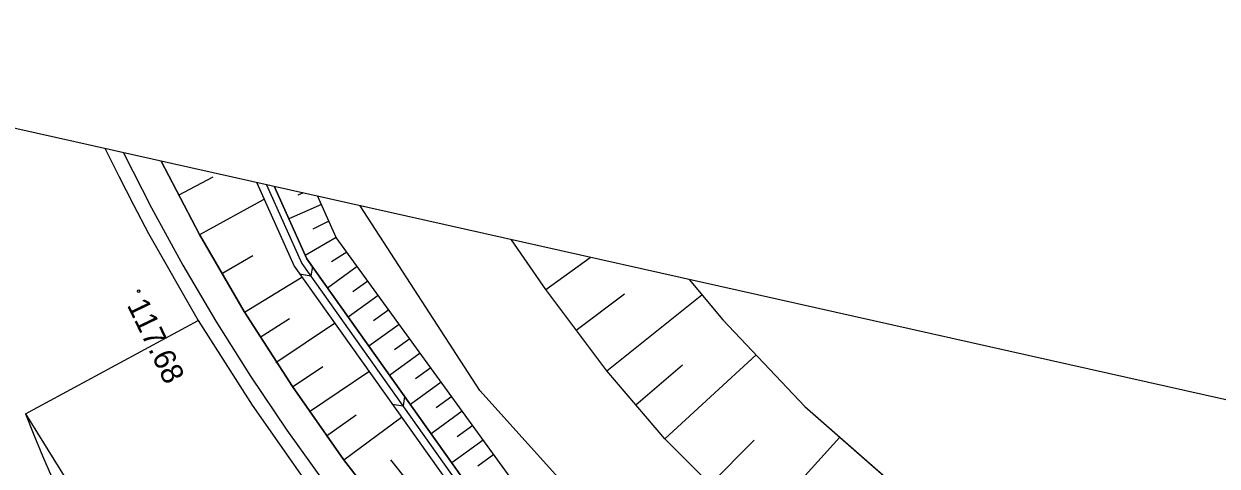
# Model space of a CAD drawing. Extents: x 6424617 to 6425697, y 5665845 to 5667190.
# Drawn here: x 6425330.11 to 6425370.87, y 5667047.48 to 5667062.6 of the extents above; entities that cross this region are included whole.
import ezdxf

# ---------------------------------------------------------------- set-up
doc = ezdxf.new("R2010")
doc.units = 0
for name, color, linetype in [('Warstwa 2', 7, 'Continuous'), ('Warstwa 20', 7, 'Continuous'), ('Warstwa 21', 7, 'Continuous'), ('Warstwa 25', 7, 'Continuous'), ('Warstwa 6', 7, 'Continuous'), ('Warstwa 63', 7, 'Continuous'), ('Warstwa 8', 7, 'Continuous'), ('Warstwa 9', 7, 'Continuous')]:
    doc.layers.add(name, color=color, linetype=linetype)

msp = doc.modelspace()

# ---------------------------------------------------------------- linework, layer by layer
at = {"layer": 'Warstwa 2'}
msp.add_lwpolyline([(6425415.848, 5667022.904), (6425413.014, 5667031.578), (6425398.506, 5667028.098), (6425388.493, 5667027.569), (6425378.357, 5667029.052), (6425368.849, 5667032.115), (6425360.306, 5667036.541), (6425352.393, 5667042.606), (6425345.686, 5667050.059), (6425341.602, 5667056.373)], dxfattribs=at)
at = {"layer": 'Warstwa 20'}
for points in [[(6425334.803, 5667057.898), (6425336.111, 5667055.4), (6425337.641, 5667052.765), (6425339.283, 5667050.197), (6425341.035, 5667047.703), (6425342.892, 5667045.288), (6425344.853, 5667042.954), (6425346.912, 5667040.708), (6425349.067, 5667038.553), (6425351.313, 5667036.493), (6425353.293, 5667034.789), (6425355.336, 5667033.162), (6425357.439, 5667031.613), (6425359.599, 5667030.144), (6425361.813, 5667028.758), (6425364.078, 5667027.457), (6425366.391, 5667026.243), (6425368.748, 5667025.117), (6425371.145, 5667024.081)], [(6425426.154, 5667037.416), (6425425.11, 5667036.57), (6425416.37, 5667031.8), (6425412.82, 5667030.22), (6425405.73, 5667027.76), (6425398.7, 5667026.71), (6425389.8, 5667026.25), (6425380.84, 5667026.66), (6425372.41, 5667029.2), (6425363.01, 5667033.38), (6425354.67, 5667039.07), (6425347.24, 5667046.39), (6425340.78, 5667055.29), (6425340.154, 5667056.698)], [(6425419.317, 5667038.949), (6425418.431, 5667038.419), (6425414.322, 5667036.436), (6425408.231, 5667034.315), (6425402.777, 5667032.893), (6425396.729, 5667031.966), (6425390.529, 5667031.694), (6425385.317, 5667031.988), (6425379.417, 5667032.906), (6425373.901, 5667034.355), (6425369.112, 5667036.157), (6425364.576, 5667038.412), (6425360.101, 5667041.246), (6425355.111, 5667045.291), (6425352.009, 5667048.415), (6425350.027, 5667050.731), (6425347.939, 5667053.52), (6425346.768, 5667055.215)]]:
    msp.add_lwpolyline(points, dxfattribs=at)
at = {"layer": 'Warstwa 21'}
msp.add_line((6425343.27, 5667046.908), (6425342.65, 5667047.692), dxfattribs=at)
for points in [[(6425338.07, 5667057.165), (6425339.34, 5667054.315), (6425345.877, 5667045.114), (6425353.516, 5667037.754), (6425362.341, 5667031.802), (6425371.949, 5667027.628), (6425380.75, 5667025.298), (6425389.917, 5667024.402), (6425398.977, 5667024.829), (6425400.846, 5667025.116), (6425406.21, 5667025.939), (6425417.18, 5667030.172), (6425426.161, 5667035.051), (6425428.488, 5667036.893)], [(6425427.865, 5667037.033), (6425425.888, 5667035.466), (6425416.958, 5667030.616), (6425406.078, 5667026.421), (6425398.926, 5667025.33), (6425389.926, 5667024.912), (6425380.839, 5667025.787), (6425372.108, 5667028.095), (6425362.59, 5667032.248), (6425353.833, 5667038.148), (6425346.252, 5667045.437), (6425339.775, 5667054.567), (6425338.677, 5667057.029)], [(6425352.834, 5667053.855), (6425353.989, 5667052.483), (6425356.784, 5667049.517), (6425361.844, 5667045.084), (6425366.702, 5667041.707), (6425368.146, 5667040.841), (6425373.672, 5667038.521), (6425378.007, 5667037.188), (6425382.736, 5667036.181), (6425387.572, 5667035.607), (6425391.3, 5667035.468), (6425394.149, 5667035.539), (6425398.969, 5667036.01), (6425403.383, 5667036.839), (6425406.688, 5667037.718), (6425408.423, 5667038.273), (6425411.716, 5667039.504), (6425413.349, 5667040.287)]]:
    msp.add_lwpolyline(points, dxfattribs=at)
at = {"layer": 'Warstwa 25'}
msp.add_circle((6425334.033, 5667053.462), 0.045, dxfattribs=at)
at = {"layer": 'Warstwa 6'}
msp.add_lwpolyline([(6425333.519, 5667058.186), (6425334.472, 5667056.307), (6425335.54, 5667054.353), (6425336.667, 5667052.433), (6425337.854, 5667050.549), (6425339.097, 5667048.702), (6425340.397, 5667046.894)], dxfattribs=at)
at = {"layer": 'Warstwa 63'}
msp.add_lwpolyline([(6425341.164, 5665895.978), (6425588.9, 5667000.928), (6424898.307, 5667155.763), (6424650.57, 5666050.814)], close=True, dxfattribs=at)
at = {"layer": 'Warstwa 8'}
for p, q in [((6425332.891, 5667058.327), (6425333.354, 5667057.385)), ((6425333.354, 5667057.385), (6425333.854, 5667056.406)), ((6425333.854, 5667056.406), (6425334.369, 5667055.435)), ((6425334.369, 5667055.435), (6425336.069, 5667052.454)), ((6425352.834, 5667053.855), (6425353.989, 5667052.483)), ((6425330.166, 5667049.269), (6425336.069, 5667052.454)), ((6425330.166, 5667049.269), (6425336.069, 5667052.454)), ((6425336.069, 5667052.454), (6425337.907, 5667049.556)), ((6425353.989, 5667052.483), (6425356.784, 5667049.517)), ((6425337.907, 5667049.556), (6425339.879, 5667046.748)), ((6425330.166, 5667049.269), (6425331.543, 5667047.041)), ((6425330.166, 5667049.269), (6425330.452, 5667048.548)), ((6425356.784, 5667049.517), (6425361.844, 5667045.084)), ((6425330.452, 5667048.548), (6425330.749, 5667047.832)), ((6425330.749, 5667047.832), (6425331.056, 5667047.12))]:
    msp.add_line(p, q, dxfattribs=at)
at = {"layer": 'Warstwa 9'}
for p, q in [((6425335.392, 5667056.738), (6425336.574, 5667057.363)), ((6425338.405, 5667057.09), (6425339.612, 5667054.406)), ((6425336.117, 5667055.391), (6425338.32, 5667056.604)), ((6425339.631, 5667056.815), (6425339.469, 5667056.743)), ((6425340.276, 5667056.423), (6425339.167, 5667055.93)), ((6425340.528, 5667055.856), (6425339.987, 5667055.581)), ((6425340.78, 5667055.29), (6425339.724, 5667054.681)), ((6425336.871, 5667054.059), (6425337.937, 5667054.676)), ((6425341.139, 5667054.796), (6425340.622, 5667054.46)), ((6425347.939, 5667053.52), (6425349.458, 5667054.612)), ((6425339.53, 5667054.048), (6425339.912, 5667053.982)), ((6425339.612, 5667054.406), (6425346.128, 5667045.216)), ((6425339.966, 5667054.298), (6425339.912, 5667053.982)), ((6425341.498, 5667054.301), (6425340.485, 5667053.566)), ((6425337.653, 5667052.745), (6425339.608, 5667053.937)), ((6425341.857, 5667053.806), (6425341.348, 5667053.437)), ((6425342.216, 5667053.312), (6425341.192, 5667052.57)), ((6425348.983, 5667052.125), (6425350.624, 5667053.372)), ((6425350.027, 5667050.731), (6425353.276, 5667053.331)), ((6425342.574, 5667052.818), (6425342.06, 5667052.444)), ((6425338.187, 5667051.884), (6425339.189, 5667052.526)), ((6425338.72, 5667051.021), (6425340.724, 5667052.367)), ((6425342.933, 5667052.323), (6425341.899, 5667051.573)), ((6425343.292, 5667051.828), (6425342.772, 5667051.452)), ((6425343.651, 5667051.334), (6425342.606, 5667050.576)), ((6425352.009, 5667048.415), (6425355.121, 5667051.282)), ((6425339.292, 5667050.184), (6425340.327, 5667050.878)), ((6425344.01, 5667050.84), (6425343.485, 5667050.459)), ((6425351.018, 5667049.573), (6425352.608, 5667050.94)), ((6425339.864, 5667049.345), (6425341.9, 5667050.712)), ((6425344.369, 5667050.346), (6425343.313, 5667049.58)), ((6425342.69, 5667049.6), (6425343.065, 5667049.536)), ((6425343.119, 5667049.854), (6425343.065, 5667049.536)), ((6425344.728, 5667049.852), (6425344.197, 5667049.466)), ((6425340.447, 5667048.515), (6425341.463, 5667049.233)), ((6425341.041, 5667047.695), (6425343.007, 5667049.154)), ((6425345.087, 5667049.357), (6425344.02, 5667048.583)), ((6425345.445, 5667048.862), (6425344.909, 5667048.474)), ((6425345.804, 5667048.368), (6425344.727, 5667047.587)), ((6425353.56, 5667046.853), (6425355.056, 5667048.364)), ((6425355.111, 5667045.291), (6425357.983, 5667048.467)), ((6425346.163, 5667047.874), (6425345.622, 5667047.481))]:
    msp.add_line(p, q, dxfattribs=at)
for points in [[(6425371.145, 5667024.081), (6425368.748, 5667025.117), (6425366.391, 5667026.243), (6425364.078, 5667027.457), (6425361.813, 5667028.758), (6425359.599, 5667030.144), (6425357.439, 5667031.613), (6425355.336, 5667033.162), (6425353.293, 5667034.789), (6425351.313, 5667036.493), (6425349.067, 5667038.553), (6425346.912, 5667040.708), (6425344.853, 5667042.954), (6425342.892, 5667045.288), (6425341.035, 5667047.703), (6425339.283, 5667050.197), (6425337.641, 5667052.765), (6425336.111, 5667055.4), (6425334.803, 5667057.898)], [(6425338.07, 5667057.165), (6425339.34, 5667054.315), (6425345.877, 5667045.114), (6425353.516, 5667037.754), (6425362.341, 5667031.802), (6425371.949, 5667027.628), (6425380.75, 5667025.298), (6425389.917, 5667024.402), (6425398.977, 5667024.829), (6425400.846, 5667025.116), (6425406.21, 5667025.939), (6425417.18, 5667030.172), (6425426.161, 5667035.051), (6425428.488, 5667036.893)], [(6425338.07, 5667057.165), (6425339.34, 5667054.315), (6425345.877, 5667045.114), (6425353.516, 5667037.754), (6425362.341, 5667031.802), (6425371.949, 5667027.628), (6425380.75, 5667025.298), (6425389.917, 5667024.402), (6425398.977, 5667024.829), (6425400.846, 5667025.116), (6425406.21, 5667025.939), (6425417.18, 5667030.172), (6425426.161, 5667035.051), (6425428.488, 5667036.893)], [(6425427.865, 5667037.033), (6425425.888, 5667035.466), (6425416.958, 5667030.616), (6425406.078, 5667026.421), (6425398.926, 5667025.33), (6425389.926, 5667024.912), (6425380.839, 5667025.787), (6425372.108, 5667028.095), (6425362.59, 5667032.248), (6425353.833, 5667038.148), (6425346.252, 5667045.437), (6425339.775, 5667054.567), (6425338.677, 5667057.029)], [(6425338.677, 5667057.029), (6425339.775, 5667054.567), (6425346.252, 5667045.437), (6425353.833, 5667038.148), (6425362.59, 5667032.248), (6425372.108, 5667028.095), (6425380.839, 5667025.787), (6425389.926, 5667024.912), (6425398.926, 5667025.33), (6425406.078, 5667026.421), (6425416.958, 5667030.616), (6425425.888, 5667035.466), (6425427.865, 5667037.033)], [(6425426.154, 5667037.416), (6425425.11, 5667036.57), (6425416.37, 5667031.8), (6425412.82, 5667030.22), (6425405.73, 5667027.76), (6425398.7, 5667026.71), (6425389.8, 5667026.25), (6425380.84, 5667026.66), (6425372.41, 5667029.2), (6425363.01, 5667033.38), (6425354.67, 5667039.07), (6425347.24, 5667046.39), (6425340.78, 5667055.29), (6425340.154, 5667056.698)], [(6425419.317, 5667038.949), (6425418.431, 5667038.419), (6425414.322, 5667036.436), (6425408.231, 5667034.315), (6425402.777, 5667032.893), (6425396.729, 5667031.966), (6425390.529, 5667031.694), (6425385.317, 5667031.988), (6425379.417, 5667032.906), (6425373.901, 5667034.355), (6425369.112, 5667036.157), (6425364.576, 5667038.412), (6425360.101, 5667041.246), (6425355.111, 5667045.291), (6425352.009, 5667048.415), (6425350.027, 5667050.731), (6425347.939, 5667053.52), (6425346.768, 5667055.215)], [(6425352.834, 5667053.855), (6425353.989, 5667052.483), (6425356.784, 5667049.517), (6425361.844, 5667045.084), (6425366.702, 5667041.707), (6425368.146, 5667040.841), (6425373.672, 5667038.521), (6425378.007, 5667037.188), (6425382.736, 5667036.181), (6425387.572, 5667035.607), (6425391.3, 5667035.468), (6425394.149, 5667035.539), (6425398.969, 5667036.01), (6425403.383, 5667036.839), (6425406.688, 5667037.718), (6425408.423, 5667038.273), (6425411.716, 5667039.504), (6425413.349, 5667040.287)]]:
    msp.add_lwpolyline(points, dxfattribs=at)

# ---------------------------------------------------------------- texts
at = {"layer": 'Warstwa 25'}
msp.add_text('117.68', height=0.75, rotation=295.7608, dxfattribs=at).set_placement((6425333.621, 5667052.987))

doc.saveas('drawing.dxf')
